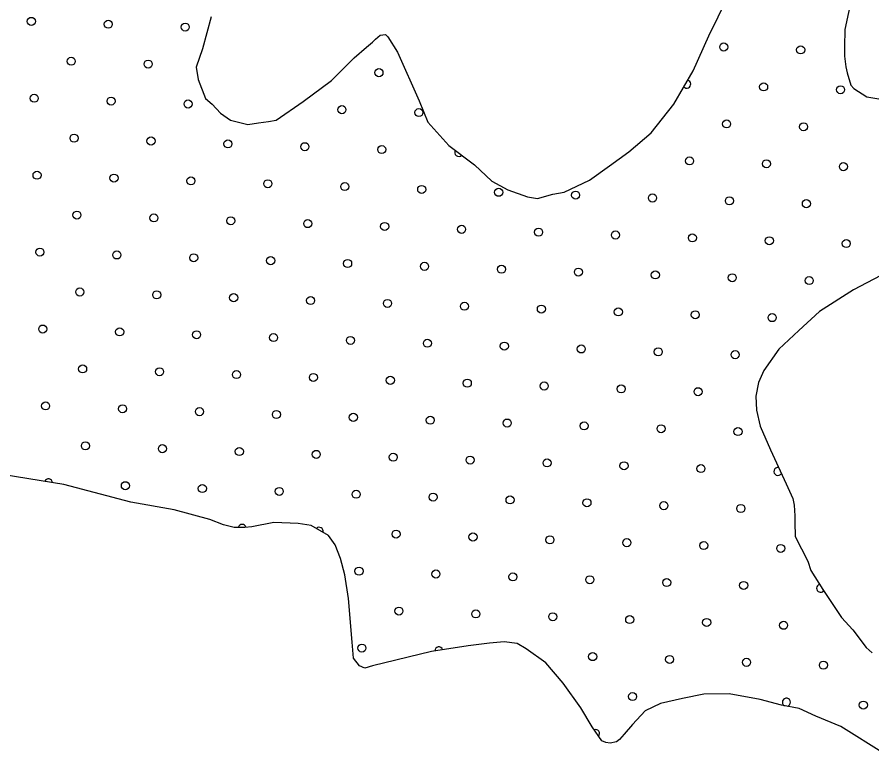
# Model space of a CAD drawing. Extents: x 1551132 to 1791609, y 378168 to 563823.
# Drawn here: x 1639299 to 1641539, y 496133 to 498064 of the extents above; entities that cross this region are included whole.
import ezdxf

# ---------------------------------------------------------------- set-up
doc = ezdxf.new("R2010")
doc.units = 0
for name, color, linetype in [('DESIGN - SCRATCH - User 1', 7, 'Continuous'), ('DESIGN - TRAFFIC CONTROL PERMANENT - Pavement Marking Text', 7, 'Continuous'), ('DESIGN - TRANSPORTATION - Text', 7, 'Continuous')]:
    doc.layers.add(name, color=color, linetype=linetype)

msp = doc.modelspace()

# ---------------------------------------------------------------- linework, layer by layer
at = {"layer": 'DESIGN - SCRATCH - User 1'}
for points in [[(1639807.905, 498064.867), (1639784.806, 497981.115), (1639768.181, 497933.305), (1639773.747, 497901.204), (1639793.064, 497850.895), (1639810.855, 497836.636), (1639832.521, 497812.327), (1639858.254, 497793.96), (1639904.078, 497783.318), (1639932.102, 497786.943), (1639958.135, 497790.585), (1639978.168, 497794.318), (1640048.774, 497843.395), (1640123.448, 497898.413), (1640182.196, 497957.664), (1640214.537, 497985.24), (1640230.712, 497999.032), (1640238.812, 498006.924), (1640250.936, 498016.766), (1640264.944, 498018.574), (1640270.861, 498012.491), (1640296.302, 497972.115), (1640352.567, 497845.237), (1640375.8, 497788.877), (1640430.949, 497728.067), (1640498.214, 497677.107), (1640543.613, 497634.456), (1640585.278, 497611.864), (1640636.994, 497593.139), (1640662.91, 497588.78), (1640703.034, 497600.247), (1640733.091, 497605.839), (1640799.457, 497636.956), (1640851.914, 497674.266), (1640902.371, 497711.608), (1640960.986, 497760.851), (1641019.943, 497836.103), (1641071.075, 497923.472), (1641112.266, 498014.983), (1641184.206, 498164.129)], [(1641487.416, 498121.944), (1641468.224, 498032.134), (1641467.616, 497986.099), (1641467.291, 497962.09), (1641470.916, 497934.015), (1641474.699, 497917.947), (1641484.266, 497885.797), (1641492.149, 497877.68)], [(1641492.149, 497877.68), (1641525.823, 497855.196), (1641605.588, 497842.096)], [(1641579.655, 497396.084), (1641491.098, 497349.258), (1641402.4, 497292.431), (1641347.785, 497243.13), (1641295.17, 497193.812), (1641256.454, 497138.294), (1641242.037, 497106.468), (1641235.563, 497070.525), (1641237.088, 497034.474), (1641246.512, 496992.315), (1641273.662, 496929.888), (1641314.444, 496841.261), (1641331.927, 496802.994), (1641335.677, 496784.926), (1641337.302, 496756.876), (1641337.093, 496740.867), (1641338.577, 496702.816), (1641371.692, 496638.314), (1641379.367, 496614.189), (1641410.667, 496563.721), (1641459.665, 496490.985), (1641489.206, 496458.56), (1641524.564, 496412.033), (1641540.355, 496397.808)], [(1640575.469, 496427.025), (1640537.454, 496423.542), (1640481.397, 496416.308), (1640385.274, 496401.608), (1640230.886, 496363.69), (1640210.82, 496357.956), (1640196.912, 496364.157), (1640181.195, 496384.382), (1640177.762, 496426.466), (1640167.296, 496540.703), (1640158.129, 496602.879), (1640146.705, 496645.072), (1640133.197, 496681.29), (1640115.53, 496705.549), (1640069.923, 496732.191), (1640036.007, 496736.658), (1639972.092, 496739.533), (1639913.985, 496728.324), (1639895.977, 496726.566), (1639868.003, 496726.949), (1639840.112, 496733.341), (1639804.329, 496747.841), (1639710.74, 496773.142), (1639597.084, 496792.709), (1639421.839, 496839.143), (1639232.385, 496869.761)], [(1641572.804, 496133.151), (1641457.84, 496204.778), (1641392.25, 496231.695), (1641348.559, 496252.313), (1641302.711, 496260.946), (1641246.945, 496275.721), (1641165.214, 496290.855), (1641099.249, 496289.755), (1641043.142, 496278.513), (1640985.001, 496265.296), (1640944.777, 496245.829), (1640912.328, 496210.245), (1640889.995, 496184.527), (1640877.821, 496170.685), (1640869.746, 496164.785), (1640853.713, 496161.002), (1640841.746, 496163.168), (1640831.813, 496167.31), (1640806.314, 496203.686), (1640777.015, 496254.129), (1640729.907, 496318.831), (1640684.65, 496371.49), (1640633.176, 496408.225), (1640609.385, 496422.558), (1640575.469, 496427.025)]]:
    msp.add_lwpolyline(points, dxfattribs=at)
at = {"layer": 'DESIGN - TRAFFIC CONTROL PERMANENT - Pavement Marking Text'}
for centre in [(1639336.588, 498053.274), (1639336.588, 498053.274), (1639538.198, 498045.807), (1639538.198, 498045.807), (1639739.808, 498038.34), (1639739.808, 498038.34), (1641151.08, 497986.07), (1641151.08, 497986.07), (1641352.69, 497978.603), (1641352.69, 497978.603), (1639441.126, 497948.735), (1639441.126, 497948.735), (1639642.736, 497941.268), (1639642.736, 497941.268), (1640247.567, 497918.867), (1640247.567, 497918.867), (1641255.619, 497881.532), (1641255.619, 497881.532), (1641457.229, 497874.065), (1641457.229, 497874.065), (1639344.055, 497851.664), (1639344.055, 497851.664), (1639545.665, 497844.196), (1639545.665, 497844.196), (1639747.275, 497836.729), (1639747.275, 497836.729), (1640150.496, 497821.795), (1640150.496, 497821.795), (1640352.106, 497814.328), (1640352.106, 497814.328), (1641158.547, 497784.46), (1641158.547, 497784.46), (1641360.157, 497776.993), (1641360.157, 497776.993), (1639448.593, 497747.125), (1639448.593, 497747.125), (1639650.204, 497739.658), (1639650.204, 497739.658), (1639851.814, 497732.191), (1639851.814, 497732.191), (1640053.424, 497724.724), (1640053.424, 497724.724), (1640255.034, 497717.257), (1640255.034, 497717.257), (1641061.476, 497687.388), (1641061.476, 497687.388), (1641263.086, 497679.921), (1641263.086, 497679.921), (1641464.696, 497672.454), (1641464.696, 497672.454), (1639351.522, 497650.053), (1639351.522, 497650.053), (1639553.132, 497642.586), (1639553.132, 497642.586), (1639754.742, 497635.119), (1639754.742, 497635.119), (1639956.352, 497627.652), (1639956.352, 497627.652), (1640157.963, 497620.185), (1640157.963, 497620.185), (1640359.573, 497612.718), (1640359.573, 497612.718), (1640561.183, 497605.251), (1640561.183, 497605.251), (1640762.794, 497597.784), (1640762.794, 497597.784), (1640964.404, 497590.317), (1640964.404, 497590.317), (1641166.014, 497582.85), (1641166.014, 497582.85), (1641367.624, 497575.383), (1641367.624, 497575.383), (1639456.06, 497545.515), (1639456.06, 497545.515), (1639657.671, 497538.048), (1639657.671, 497538.048), (1639859.281, 497530.58), (1639859.281, 497530.58), (1640060.891, 497523.113), (1640060.891, 497523.113), (1640262.501, 497515.646), (1640262.501, 497515.646), (1640464.112, 497508.179), (1640464.112, 497508.179), (1640665.722, 497500.712), (1640665.722, 497500.712), (1640867.332, 497493.245), (1640867.332, 497493.245), (1641068.943, 497485.778), (1641068.943, 497485.778), (1641270.553, 497478.311), (1641270.553, 497478.311), (1641472.163, 497470.844), (1641472.163, 497470.844), (1639358.989, 497448.443), (1639358.989, 497448.443), (1639560.599, 497440.976), (1639560.599, 497440.976), (1639762.209, 497433.509), (1639762.209, 497433.509), (1639963.82, 497426.042), (1639963.82, 497426.042), (1640165.43, 497418.575), (1640165.43, 497418.575), (1640367.04, 497411.108), (1640367.04, 497411.108), (1640568.65, 497403.641), (1640568.65, 497403.641), (1640770.261, 497396.174), (1640770.261, 497396.174), (1640971.871, 497388.707), (1640971.871, 497388.707), (1641173.481, 497381.24), (1641173.481, 497381.24), (1641375.092, 497373.772), (1641375.092, 497373.772), (1639463.527, 497343.904), (1639463.527, 497343.904), (1639665.138, 497336.437), (1639665.138, 497336.437), (1639866.748, 497328.97), (1639866.748, 497328.97), (1640068.358, 497321.503), (1640068.358, 497321.503), (1640269.968, 497314.036), (1640269.968, 497314.036), (1640471.579, 497306.569), (1640471.579, 497306.569), (1640673.189, 497299.102), (1640673.189, 497299.102), (1640874.799, 497291.635), (1640874.799, 497291.635), (1641076.41, 497284.168), (1641076.41, 497284.168), (1641278.02, 497276.701), (1641278.02, 497276.701), (1639366.456, 497246.833), (1639366.456, 497246.833), (1639568.066, 497239.366), (1639568.066, 497239.366), (1639769.676, 497231.899), (1639769.676, 497231.899), (1639971.287, 497224.432), (1639971.287, 497224.432), (1640172.897, 497216.964), (1640172.897, 497216.964), (1640374.507, 497209.497), (1640374.507, 497209.497), (1640576.117, 497202.03), (1640576.117, 497202.03), (1640777.728, 497194.563), (1640777.728, 497194.563), (1640979.338, 497187.096), (1640979.338, 497187.096), (1641180.948, 497179.629), (1641180.948, 497179.629), (1639470.994, 497142.294), (1639470.994, 497142.294), (1639672.605, 497134.827), (1639672.605, 497134.827), (1639874.215, 497127.36), (1639874.215, 497127.36), (1640075.825, 497119.893), (1640075.825, 497119.893), (1640277.436, 497112.426), (1640277.436, 497112.426), (1640479.046, 497104.959), (1640479.046, 497104.959), (1640680.656, 497097.492), (1640680.656, 497097.492), (1640882.266, 497090.025), (1640882.266, 497090.025), (1641083.877, 497082.558), (1641083.877, 497082.558), (1639373.923, 497045.222), (1639373.923, 497045.222), (1639575.533, 497037.755), (1639575.533, 497037.755), (1639777.143, 497030.288), (1639777.143, 497030.288), (1639978.754, 497022.821), (1639978.754, 497022.821), (1640180.364, 497015.354), (1640180.364, 497015.354), (1640381.974, 497007.887), (1640381.974, 497007.887), (1640583.584, 497000.42), (1640583.584, 497000.42), (1640785.195, 496992.953), (1640785.195, 496992.953), (1640986.805, 496985.486), (1640986.805, 496985.486), (1641188.415, 496978.019), (1641188.415, 496978.019), (1639478.461, 496940.684), (1639478.461, 496940.684), (1639680.072, 496933.217), (1639680.072, 496933.217), (1639881.682, 496925.75), (1639881.682, 496925.75), (1640083.292, 496918.283), (1640083.292, 496918.283), (1640284.903, 496910.816), (1640284.903, 496910.816), (1640486.513, 496903.348), (1640486.513, 496903.348), (1640688.123, 496895.881), (1640688.123, 496895.881), (1640889.733, 496888.414), (1640889.733, 496888.414), (1641091.344, 496880.947), (1641091.344, 496880.947), (1639583, 496836.145), (1639583, 496836.145), (1639784.61, 496828.678), (1639784.61, 496828.678), (1639986.221, 496821.211), (1639986.221, 496821.211), (1640187.831, 496813.744), (1640187.831, 496813.744), (1640389.441, 496806.277), (1640389.441, 496806.277), (1640591.052, 496798.81), (1640591.052, 496798.81), (1640792.662, 496791.343), (1640792.662, 496791.343), (1640994.272, 496783.876), (1640994.272, 496783.876), (1641195.882, 496776.409), (1641195.882, 496776.409), (1640292.37, 496709.205), (1640292.37, 496709.205), (1640493.98, 496701.738), (1640493.98, 496701.738), (1640695.59, 496694.271), (1640695.59, 496694.271), (1640897.2, 496686.804), (1640897.2, 496686.804), (1641098.811, 496679.337), (1641098.811, 496679.337), (1641300.421, 496671.87), (1641300.421, 496671.87), (1640195.298, 496612.134), (1640195.298, 496612.134), (1640396.908, 496604.667), (1640396.908, 496604.667), (1640598.519, 496597.2), (1640598.519, 496597.2), (1640800.129, 496589.732), (1640800.129, 496589.732), (1641001.739, 496582.265), (1641001.739, 496582.265), (1641203.349, 496574.798), (1641203.349, 496574.798), (1640299.837, 496507.595), (1640299.837, 496507.595), (1640501.447, 496500.128), (1640501.447, 496500.128), (1640703.057, 496492.661), (1640703.057, 496492.661), (1640904.668, 496485.194), (1640904.668, 496485.194), (1641106.278, 496477.727), (1641106.278, 496477.727), (1641307.888, 496470.26), (1641307.888, 496470.26), (1640202.765, 496410.523), (1640202.765, 496410.523), (1640807.596, 496388.122), (1640807.596, 496388.122), (1641009.206, 496380.655), (1641009.206, 496380.655), (1641210.816, 496373.188), (1641210.816, 496373.188), (1641412.427, 496365.721), (1641412.427, 496365.721), (1640912.135, 496283.584), (1640912.135, 496283.584), (1641516.965, 496261.182), (1641516.965, 496261.182)]:
    msp.add_circle(centre, 10.56, dxfattribs=at)
for centre, start, end in [((1641054.008, 497888.999), 224.943564, 74.380517), ((1640456.645, 497709.79), 148.004454, 317.700369), ((1641292.954, 496873.48), 79.72942, 329.689931), ((1639381.39, 496843.612), 1.9664, 159.673005), ((1639889.149, 496724.139), 15.124524, 165.410022), ((1640090.759, 496716.672), 345.59045, 133.825619), ((1641404.96, 496567.331), 105.600246, 318.871629), ((1640404.375, 496403.056), 16.619594, 180.770055), ((1641315.355, 496268.649), 279.541974, 239.130599), ((1640815.063, 496186.512), 319.809381, 110.250313)]:
    msp.add_arc(centre, 10.56, start, end, dxfattribs=at)
at = {"layer": 'DESIGN - TRANSPORTATION - Text'}
for points in [[(1639807.905, 498064.867), (1639784.806, 497981.115), (1639768.181, 497933.305), (1639773.747, 497901.204), (1639793.064, 497850.895), (1639810.855, 497836.636), (1639832.521, 497812.327), (1639858.254, 497793.96), (1639904.078, 497783.318), (1639932.102, 497786.943), (1639958.135, 497790.585), (1639978.168, 497794.318), (1640048.774, 497843.395), (1640123.448, 497898.413), (1640182.196, 497957.664), (1640214.537, 497985.24), (1640230.712, 497999.032), (1640238.812, 498006.924), (1640250.936, 498016.766), (1640264.944, 498018.574), (1640270.861, 498012.491), (1640296.302, 497972.115), (1640352.567, 497845.237), (1640375.8, 497788.877), (1640430.949, 497728.067), (1640498.214, 497677.107), (1640543.613, 497634.456), (1640585.278, 497611.864), (1640636.994, 497593.139), (1640662.91, 497588.78), (1640703.034, 497600.247), (1640733.091, 497605.839), (1640799.457, 497636.956), (1640851.914, 497674.266), (1640902.371, 497711.608), (1640960.986, 497760.851), (1641019.943, 497836.103), (1641071.075, 497923.472), (1641112.266, 498014.983), (1641184.206, 498164.129)], [(1641487.416, 498121.944), (1641468.224, 498032.134), (1641467.616, 497986.099), (1641467.291, 497962.09), (1641470.916, 497934.015), (1641474.699, 497917.947), (1641484.266, 497885.797), (1641492.149, 497877.68)], [(1641492.149, 497877.68), (1641525.823, 497855.196), (1641605.588, 497842.096)], [(1641579.655, 497396.084), (1641491.098, 497349.258), (1641402.4, 497292.431), (1641347.785, 497243.13), (1641295.17, 497193.812), (1641256.454, 497138.294), (1641242.037, 497106.468), (1641235.563, 497070.525), (1641237.088, 497034.474), (1641246.512, 496992.315), (1641273.662, 496929.888), (1641314.444, 496841.261), (1641331.927, 496802.994), (1641335.677, 496784.926), (1641337.302, 496756.876), (1641337.093, 496740.867), (1641338.577, 496702.816), (1641371.692, 496638.314), (1641379.367, 496614.189), (1641410.667, 496563.721), (1641459.665, 496490.985), (1641489.206, 496458.56), (1641524.564, 496412.033), (1641540.355, 496397.808)], [(1640575.469, 496427.025), (1640537.454, 496423.542), (1640481.397, 496416.308), (1640385.274, 496401.608), (1640230.886, 496363.69), (1640210.82, 496357.956), (1640196.912, 496364.157), (1640181.195, 496384.382), (1640177.762, 496426.466), (1640167.296, 496540.703), (1640158.129, 496602.879), (1640146.705, 496645.072), (1640133.197, 496681.29), (1640115.53, 496705.549), (1640069.923, 496732.191), (1640036.007, 496736.658), (1639972.092, 496739.533), (1639913.985, 496728.324), (1639895.977, 496726.566), (1639868.003, 496726.949), (1639840.112, 496733.341), (1639804.329, 496747.841), (1639710.74, 496773.142), (1639597.084, 496792.709), (1639421.839, 496839.143), (1639232.385, 496869.761)], [(1641572.804, 496133.151), (1641457.84, 496204.778), (1641392.25, 496231.695), (1641348.559, 496252.313), (1641302.711, 496260.946), (1641246.945, 496275.721), (1641165.214, 496290.855), (1641099.249, 496289.755), (1641043.142, 496278.513), (1640985.001, 496265.296), (1640944.777, 496245.829), (1640912.328, 496210.245), (1640889.995, 496184.527), (1640877.821, 496170.685), (1640869.746, 496164.785), (1640853.713, 496161.002), (1640841.746, 496163.168), (1640831.813, 496167.31), (1640806.314, 496203.686), (1640777.015, 496254.129), (1640729.907, 496318.831), (1640684.65, 496371.49), (1640633.176, 496408.225), (1640609.385, 496422.558), (1640575.469, 496427.025)]]:
    msp.add_lwpolyline(points, dxfattribs=at)

doc.saveas('drawing.dxf')
